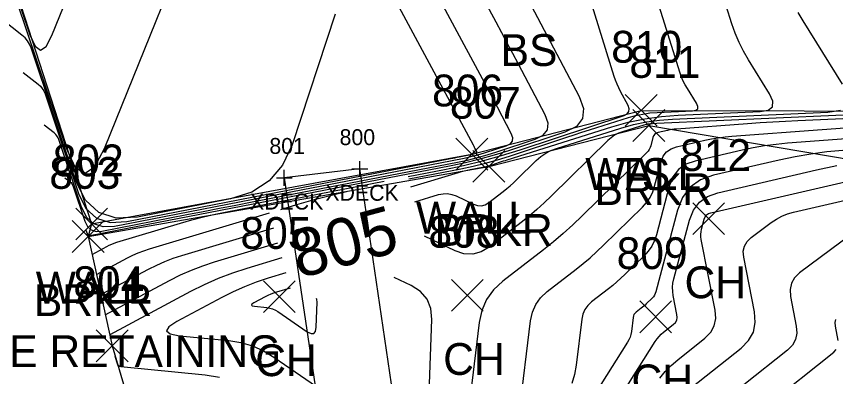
# Model space of a CAD drawing. Extents: x 1650836 to 1652450, y 332578 to 333908.
# Drawn here: x 1651986.8 to 1652038.3, y 332721 to 332743.7 of the extents above; entities that cross this region are included whole.
import ezdxf

# ---------------------------------------------------------------- set-up
doc = ezdxf.new("R2010")
doc.units = 0
for name, color, linetype in [('B_A', 7, 'Continuous'), ('B_I', 7, 'Continuous'), ('B_TIC', 7, 'Continuous'), ('BELB', 7, 'Continuous'), ('L_A', 7, 'Continuous'), ('L_C', 7, 'Continuous'), ('L_I', 7, 'Continuous'), ('L_TIC', 7, 'Continuous'), ('LAWE', 7, 'Continuous'), ('LELB', 7, 'Continuous'), ('LSOGCMA', 7, 'Continuous'), ('LSOGCMA_T', 7, 'Continuous'), ('LSOGCMI', 7, 'Continuous'), ('LSOGP', 7, 'Continuous'), ('LW', 7, 'Continuous')]:
    doc.layers.add(name, color=color, linetype=linetype)

msp = doc.modelspace()

# ---------------------------------------------------------------- linework, layer by layer
at = {"layer": 'B_TIC'}
for p, q in [((1652008.422, 332734.081), (1652008.498, 332734.081)), ((1652003.684, 332733.528), (1652003.76, 332733.528))]:
    msp.add_line(p, q, dxfattribs=at)
for points in [[(1652008.419, 332733.581), (1652008.419, 332734.581)], [(1652003.681, 332733.028), (1652003.681, 332734.028)], [(1652007.919, 332734.081), (1652008.919, 332734.081)], [(1652003.181, 332733.528), (1652004.181, 332733.528)]]:
    msp.add_lwpolyline(points, dxfattribs=at)
at = {"layer": 'BELB'}
for points in [[(1652006.72, 332712.951), (1652011.468, 332713.414), (1652008.419, 332734.081), (1652003.681, 332733.528)], [(1652003.681, 332733.528), (1652006.72, 332712.951)]]:
    msp.add_lwpolyline(points, dxfattribs=at)
at = {"layer": 'L_TIC'}
for points in [[(1652025.105, 332736.765), (1652027.105, 332738.765)], [(1652027.105, 332736.765), (1652025.105, 332738.765)], [(1652025.105, 332736.765), (1652027.105, 332738.765)], [(1652027.105, 332736.765), (1652025.105, 332738.765)], [(1652025.591, 332735.811), (1652027.591, 332737.811)], [(1652027.591, 332735.811), (1652025.591, 332737.811)], [(1652014.462, 332734.015), (1652016.462, 332736.015)], [(1652016.462, 332734.015), (1652014.462, 332736.015)], [(1652015.528, 332733.243), (1652017.528, 332735.243)], [(1652017.528, 332733.243), (1652015.528, 332735.243)], [(1652029.346, 332729.953), (1652031.346, 332731.953)], [(1652031.346, 332729.953), (1652029.346, 332731.953)], [(1651990.57, 332729.62), (1651992.57, 332731.62)], [(1651992.57, 332729.62), (1651990.57, 332731.62)], [(1651990.353, 332728.831), (1651992.353, 332730.831)], [(1651992.353, 332728.831), (1651990.353, 332730.831)], [(1652014.177, 332725.131), (1652016.177, 332727.131)], [(1652016.177, 332725.131), (1652014.177, 332727.131)], [(1652002.365, 332725.053), (1652004.365, 332727.053)], [(1652004.365, 332725.053), (1652002.365, 332727.053)], [(1652026.013, 332723.784), (1652028.013, 332725.784)], [(1652028.013, 332723.784), (1652026.013, 332725.784)], [(1651991.861, 332721.96), (1651993.861, 332723.96)], [(1651993.861, 332721.96), (1651991.861, 332723.96)]]:
    msp.add_lwpolyline(points, dxfattribs=at)
at = {"layer": 'LAWE'}
msp.add_lwpolyline([(1651991.353, 332729.831), (1652016.528, 332734.243), (1652026.591, 332736.811), (1652054.126, 332732.169), (1652059.389, 332736.419), (1652073.187, 332741.436)], dxfattribs=at)
at = {"layer": 'LELB'}
msp.add_lwpolyline([(1652026.105, 332737.765), (1652056.867, 332737.688)], dxfattribs=at)
at = {"layer": 'LSOGCMA'}
for points in [[(1652006.934, 332761.777), (1652002.94, 332755.795), (1652002.728, 332755.523), (1652002.483, 332755.294), (1652002.204, 332755.106), (1652001.892, 332754.961), (1652000.299, 332754.359), (1652000.124, 332754.272), (1651999.979, 332754.155), (1651999.865, 332754.009), (1651999.781, 332753.832), (1651999.506, 332753.067), (1651999.436, 332752.876), (1651999.365, 332752.686), (1651999.291, 332752.497), (1651999.216, 332752.308), (1651992.354, 332735.353), (1651991.722, 332734.165), (1651991.115, 332733.781), (1651990.533, 332734.201), (1651989.974, 332735.425), (1651986.902, 332744.568), (1651986.78, 332744.86)], [(1652042.079, 332737.602), (1652027.09, 332736.948), (1652026.813, 332736.927), (1652026.54, 332736.888), (1652026.269, 332736.831), (1652026.002, 332736.756), (1652024.938, 332736.421), (1652024.681, 332736.324), (1652024.44, 332736.198), (1652024.216, 332736.045), (1652024.009, 332735.863), (1652020.472, 332732.39), (1652020.014, 332731.952), (1652019.543, 332731.529), (1652019.059, 332731.12), (1652018.564, 332730.724), (1652016.557, 332729.171), (1652016.047, 332728.865), (1652015.518, 332728.724), (1652014.971, 332728.748), (1652014.407, 332728.937), (1652012.484, 332729.847)], [(1652003.527, 332728.486), (1652001.326, 332727.825), (1652000.415, 332727.527), (1651999.523, 332727.184), (1651998.648, 332726.797), (1651997.792, 332726.366), (1651992.71, 332723.647)], [(1651999.598, 332720.971), (1651998.707, 332721.116), (1651993.404, 332721.647), (1651993.331, 332721.664), (1651993.271, 332721.698), (1651993.226, 332721.749), (1651993.194, 332721.817), (1651993.047, 332722.277)]]:
    msp.add_lwpolyline(points, dxfattribs=at)
at = {"layer": 'LSOGCMI'}
for points in [[(1651986.032, 332747.448), (1651987.691, 332742.51), (1651988.016, 332741.798), (1651988.355, 332741.554), (1651988.708, 332741.777), (1651989.075, 332742.468), (1651992.627, 332751.246), (1651992.886, 332751.895), (1651993.139, 332752.547), (1651993.385, 332753.201), (1651993.625, 332753.857), (1651994.571, 332756.488), (1651994.86, 332757.094), (1651995.253, 332757.598), (1651995.75, 332757.999), (1651996.351, 332758.297), (1652002.513, 332760.627), (1652003.262, 332760.976), (1652003.931, 332761.426), (1652004.52, 332761.976), (1652004.75, 332762.271)], [(1651987.271, 332740.142), (1651988.205, 332739.421), (1651988.349, 332739.292), (1651988.47, 332739.147), (1651988.568, 332738.986), (1651988.642, 332738.807), (1651990.747, 332732.542), (1651991.215, 332731.602), (1651991.877, 332730.994), (1651992.733, 332730.719), (1651993.782, 332730.775), (1652014.127, 332734.734), (1652014.263, 332734.76), (1652014.399, 332734.787), (1652014.535, 332734.813), (1652014.671, 332734.839), (1652015.402, 332734.981), (1652015.444, 332734.99), (1652015.486, 332735), (1652015.527, 332735.012), (1652015.567, 332735.025), (1652015.73, 332735.078), (1652015.763, 332735.095), (1652015.781, 332735.118), (1652015.784, 332735.146), (1652015.771, 332735.181), (1652015.662, 332735.389), (1652015.637, 332735.436), (1652015.612, 332735.483), (1652015.587, 332735.53), (1652015.561, 332735.577), (1652008.581, 332748.588)], [(1652011.895, 332747.609), (1652016.252, 332739.487), (1652016.453, 332739.113), (1652016.653, 332738.738), (1652016.852, 332738.363), (1652017.05, 332737.987), (1652017.92, 332736.334), (1652018.019, 332736.057), (1652017.997, 332735.829), (1652017.854, 332735.649), (1652017.592, 332735.518), (1652016.3, 332735.09), (1652015.976, 332734.988), (1652015.649, 332734.897), (1652015.319, 332734.816), (1652014.987, 332734.746), (1652009.167, 332733.616), (1652008.086, 332733.406), (1652007.005, 332733.196), (1652005.924, 332732.986), (1652004.843, 332732.776), (1651993.003, 332730.472), (1651992.29, 332730.434), (1651991.709, 332730.621), (1651991.26, 332731.034), (1651990.942, 332731.672), (1651989.512, 332735.927), (1651989.461, 332736.048), (1651989.395, 332736.158), (1651989.313, 332736.257), (1651989.215, 332736.344), (1651988.58, 332736.834)], [(1651989.89, 332733.525), (1651990.225, 332733.267), (1651990.277, 332733.221), (1651990.32, 332733.169), (1651990.355, 332733.111), (1651990.382, 332733.047), (1651991.136, 332730.802), (1651991.304, 332730.466), (1651991.541, 332730.248), (1651991.848, 332730.149), (1651992.223, 332730.169), (1651997.559, 332731.207), (1651998.585, 332731.407), (1651999.611, 332731.606), (1652000.637, 332731.806), (1652001.663, 332732.005), (1652014.571, 332734.511), (1652015.195, 332734.642), (1652015.813, 332734.793), (1652016.425, 332734.964), (1652017.033, 332735.155), (1652019.453, 332735.958), (1652019.946, 332736.204), (1652020.212, 332736.541), (1652020.254, 332736.969), (1652020.069, 332737.487), (1652018.389, 332740.678), (1652018.042, 332741.336), (1652017.693, 332741.993), (1652017.344, 332742.649), (1652016.993, 332743.305), (1652015.209, 332746.629)], [(1652011.635, 332732.966), (1652014.622, 332733.863), (1652014.807, 332733.916), (1652014.992, 332733.964), (1652015.179, 332734.008), (1652015.366, 332734.047), (1652016.249, 332734.218), (1652016.372, 332734.244), (1652016.494, 332734.274), (1652016.615, 332734.307), (1652016.735, 332734.345), (1652017.213, 332734.504), (1652017.332, 332734.543), (1652017.452, 332734.582), (1652017.571, 332734.62), (1652017.691, 332734.658), (1652024.27, 332736.731), (1652025.294, 332737.017), (1652026.329, 332737.235), (1652027.377, 332737.384), (1652028.436, 332737.464), (1652033.576, 332737.689), (1652034.083, 332737.779), (1652034.351, 332737.996), (1652034.379, 332738.34), (1652034.168, 332738.809), (1652032.844, 332740.942), (1652032.531, 332741.483), (1652032.254, 332742.041), (1652032.014, 332742.615), (1652031.809, 332743.206), (1652030.742, 332746.623)], [(1652018.798, 332745.136), (1652022.218, 332738.64), (1652022.489, 332737.88), (1652022.428, 332737.253), (1652022.037, 332736.758), (1652021.315, 332736.398), (1652017.766, 332735.22), (1652016.875, 332734.941), (1652015.976, 332734.69), (1652015.07, 332734.468), (1652014.156, 332734.275), (1651992.432, 332730.058), (1651992.324, 332730.037), (1651992.217, 332730.017), (1651992.11, 332729.996), (1651992.002, 332729.975), (1651991.444, 332729.866), (1651991.405, 332729.864), (1651991.373, 332729.874), (1651991.348, 332729.897), (1651991.33, 332729.932), (1651991.252, 332730.167), (1651991.249, 332730.174), (1651991.245, 332730.18), (1651991.241, 332730.185), (1651991.235, 332730.19), (1651991.2, 332730.217)], [(1652011.503, 332733.451), (1652014.764, 332734.084), (1652015.543, 332734.248), (1652016.315, 332734.437), (1652017.081, 332734.651), (1652017.84, 332734.889), (1652021.426, 332736.079), (1652021.901, 332736.235), (1652022.377, 332736.39), (1652022.853, 332736.543), (1652023.329, 332736.694), (1652025.314, 332737.319), (1652025.755, 332737.443), (1652026.201, 332737.536), (1652026.653, 332737.601), (1652027.109, 332737.636), (1652029.324, 332737.732), (1652029.543, 332737.771), (1652029.658, 332737.865), (1652029.671, 332738.013), (1652029.58, 332738.215), (1652029.009, 332739.134), (1652028.874, 332739.367), (1652028.755, 332739.608), (1652028.651, 332739.855), (1652028.563, 332740.11), (1652026.928, 332745.347)], [(1652011.463, 332733.598), (1652013.74, 332734.04), (1652014.945, 332734.294), (1652016.139, 332734.586), (1652017.324, 332734.917), (1652018.499, 332735.286), (1652025.033, 332737.453), (1652025.23, 332737.551), (1652025.336, 332737.685), (1652025.352, 332737.856), (1652025.279, 332738.063), (1652024.805, 332738.962), (1652024.692, 332739.189), (1652024.59, 332739.421), (1652024.498, 332739.657), (1652024.417, 332739.897), (1652022.94, 332744.63)], [(1652006.88, 332743.807), (1652004.165, 332735.594), (1652003.573, 332734.321), (1652002.733, 332733.33), (1652001.644, 332732.622), (1652000.306, 332732.196), (1651994.459, 332731.059), (1651993.12, 332730.986), (1651992.028, 332731.338), (1651991.184, 332732.114), (1651990.586, 332733.313), (1651987.772, 332741.688), (1651987.674, 332741.923), (1651987.545, 332742.136), (1651987.385, 332742.328), (1651987.195, 332742.498), (1651985.961, 332743.45)], [(1652038.756, 332739.404), (1652036.281, 332743.391), (1652035.979, 332743.915)], [(1652011.892, 332732.02), (1652013.378, 332732.466), (1652013.66, 332732.525), (1652013.938, 332732.53), (1652014.212, 332732.483), (1652014.482, 332732.383), (1652015.577, 332731.865), (1652015.83, 332731.78), (1652016.075, 332731.769), (1652016.312, 332731.833), (1652016.541, 332731.97), (1652017.44, 332732.666), (1652017.662, 332732.843), (1652017.879, 332733.026), (1652018.09, 332733.216), (1652018.296, 332733.412), (1652019.517, 332734.612), (1652019.8, 332734.859), (1652020.105, 332735.068), (1652020.433, 332735.239), (1652020.784, 332735.373), (1652024.829, 332736.647), (1652025.629, 332736.87), (1652026.438, 332737.041), (1652027.257, 332737.157), (1652028.085, 332737.22), (1652037.828, 332737.645), (1652038.623, 332737.787)], [(1652046.331, 332737.558), (1652035.959, 332737.106), (1652035.166, 332737.068), (1652034.373, 332737.024), (1652033.581, 332736.975), (1652032.789, 332736.919), (1652028.326, 332736.588), (1652028.183, 332736.575), (1652028.04, 332736.556), (1652027.898, 332736.532), (1652027.757, 332736.502), (1652027.17, 332736.367), (1652027.053, 332736.325), (1652026.961, 332736.259), (1652026.891, 332736.169), (1652026.846, 332736.054), (1652026.711, 332735.545), (1652026.67, 332735.423), (1652026.614, 332735.309), (1652026.543, 332735.203), (1652026.456, 332735.107), (1652022.399, 332731.123), (1652021.814, 332730.564), (1652021.213, 332730.024), (1652020.596, 332729.501), (1652019.964, 332728.997), (1652017.403, 332727.015), (1652016.83, 332726.481), (1652016.393, 332725.869), (1652016.092, 332725.181), (1652015.927, 332724.416), (1652014.768, 332714.878)], [(1652018.459, 332718.837), (1652019.15, 332724.523), (1652019.267, 332725.066), (1652019.481, 332725.554), (1652019.79, 332725.987), (1652020.196, 332726.366), (1652022.013, 332727.772), (1652022.461, 332728.13), (1652022.899, 332728.501), (1652023.325, 332728.884), (1652023.741, 332729.28), (1652026.187, 332731.682), (1652026.446, 332731.972), (1652026.661, 332732.289), (1652026.83, 332732.632), (1652026.954, 332733.002), (1652027.359, 332734.531), (1652027.496, 332734.877), (1652027.704, 332735.15), (1652027.983, 332735.349), (1652028.333, 332735.474), (1652030.101, 332735.882), (1652030.525, 332735.971), (1652030.952, 332736.044), (1652031.382, 332736.101), (1652031.813, 332736.141), (1652048.842, 332737.403)], [(1652056.543, 332737.268), (1652035.301, 332735.693), (1652034.581, 332735.626), (1652033.864, 332735.532), (1652033.153, 332735.41), (1652032.445, 332735.261), (1652029.496, 332734.581), (1652028.912, 332734.372), (1652028.447, 332734.04), (1652028.1, 332733.586), (1652027.872, 332733.009), (1652027.061, 332729.948), (1652026.937, 332729.578), (1652026.768, 332729.235), (1652026.553, 332728.918), (1652026.293, 332728.627), (1652025.082, 332727.437), (1652024.837, 332727.203), (1652024.585, 332726.977), (1652024.327, 332726.759), (1652024.062, 332726.547), (1652022.99, 332725.718), (1652022.751, 332725.494), (1652022.568, 332725.238), (1652022.442, 332724.95), (1652022.372, 332724.63), (1652022.021, 332721.739), (1652021.918, 332721.156), (1652021.753, 332720.595)], [(1652038.788, 332735.246), (1652037.78, 332735.152), (1652036.777, 332735.019), (1652035.78, 332734.849), (1652034.788, 332734.64), (1652030.659, 332733.689), (1652029.842, 332733.395), (1652029.19, 332732.931), (1652028.705, 332732.295), (1652028.385, 332731.487), (1652027.028, 332726.361), (1652026.99, 332726.248), (1652026.938, 332726.144), (1652026.872, 332726.047), (1652026.793, 332725.958), (1652026.423, 332725.594), (1652026.348, 332725.523), (1652026.271, 332725.454), (1652026.192, 332725.387), (1652026.111, 332725.323), (1652025.784, 332725.069), (1652025.711, 332725.001), (1652025.655, 332724.923), (1652025.616, 332724.835), (1652025.595, 332724.737), (1652025.488, 332723.854), (1652025.456, 332723.676), (1652025.406, 332723.504), (1652025.337, 332723.34), (1652025.249, 332723.182), (1652019.249, 332713.678)], [(1652020.881, 332713.553), (1652026.996, 332723.239), (1652027.106, 332723.399), (1652027.229, 332723.548), (1652027.365, 332723.687), (1652027.512, 332723.814), (1652028.126, 332724.302), (1652028.255, 332724.433), (1652028.337, 332724.582), (1652028.371, 332724.748), (1652028.357, 332724.931), (1652028.123, 332726.122), (1652028.086, 332726.384), (1652028.079, 332726.645), (1652028.103, 332726.905), (1652028.156, 332727.164), (1652029.135, 332730.858), (1652029.386, 332731.493), (1652029.767, 332731.993), (1652030.279, 332732.358), (1652030.922, 332732.588), (1652037.132, 332734.02), (1652038.407, 332734.288)], [(1651991.599, 332728.712), (1651992.518, 332729.204), (1651992.673, 332729.282), (1651992.831, 332729.352), (1651992.992, 332729.414), (1651993.157, 332729.468), (1651997.151, 332730.667), (1651997.875, 332730.874), (1651998.603, 332731.063), (1651999.335, 332731.234), (1652000.072, 332731.387), (1652009.959, 332733.306)], [(1652027.274, 332720.927), (1652027.616, 332721.343), (1652027.993, 332721.728), (1652028.403, 332722.083), (1652030.113, 332723.443), (1652030.474, 332723.807), (1652030.702, 332724.221), (1652030.796, 332724.683), (1652030.757, 332725.195), (1652029.88, 332729.648), (1652029.857, 332729.81), (1652029.853, 332729.971), (1652029.868, 332730.132), (1652029.901, 332730.292), (1652030.07, 332730.931), (1652030.127, 332731.076), (1652030.214, 332731.189), (1652030.331, 332731.273), (1652030.477, 332731.325), (1652039.476, 332733.399)], [(1652029.295, 332720.353), (1652032.384, 332722.809), (1652032.857, 332723.286), (1652033.155, 332723.827), (1652033.278, 332724.433), (1652033.227, 332725.102), (1652032.55, 332728.541), (1652032.523, 332728.907), (1652032.593, 332729.236), (1652032.761, 332729.526), (1652033.027, 332729.779), (1652034.283, 332730.717), (1652034.606, 332730.933), (1652034.945, 332731.113), (1652035.302, 332731.256), (1652035.675, 332731.362), (1652043.119, 332733.078)], [(1652003.457, 332731.536), (1652004.466, 332731.839), (1652005.632, 332732.173), (1652006.806, 332732.478), (1652007.578, 332732.658)], [(1651991.876, 332727.446), (1651993.836, 332728.495), (1651994.167, 332728.661), (1651994.504, 332728.81), (1651994.848, 332728.942), (1651995.199, 332729.057), (1652002.754, 332731.325)], [(1651992.154, 332726.18), (1651995.155, 332727.785), (1651995.66, 332728.04), (1651996.177, 332728.268), (1651996.704, 332728.47), (1651997.242, 332728.647), (1652003.012, 332730.378)], [(1652039.943, 332730.441), (1652036.066, 332727.547), (1652035.746, 332727.242), (1652035.544, 332726.892), (1652035.459, 332726.496), (1652035.491, 332726.056), (1652035.856, 332724.202), (1652035.89, 332723.76), (1652035.808, 332723.36), (1652035.611, 332723.003), (1652035.299, 332722.688), (1652029.818, 332718.329)], [(1651992.432, 332724.913), (1651996.474, 332727.076), (1651997.154, 332727.419), (1651997.85, 332727.726), (1651998.56, 332727.999), (1651999.284, 332728.236), (1652003.269, 332729.432)], [(1652003.785, 332727.539), (1652002.673, 332727.205), (1652001.92, 332726.959), (1652001.182, 332726.676), (1652000.459, 332726.356), (1651999.752, 332726), (1651996.924, 332724.486), (1651996.42, 332724.155), (1651996.281, 332723.897), (1651996.508, 332723.711), (1651997.1, 332723.597), (1652000.197, 332723.286), (1652000.955, 332723.163), (1652001.68, 332722.95), (1652002.371, 332722.645), (1652003.029, 332722.25), (1652010.463, 332717.139)], [(1652012.717, 332718.272), (1652012.955, 332724.619), (1652012.894, 332725.314), (1652012.658, 332725.902), (1652012.245, 332726.384), (1652011.655, 332726.758), (1652010.593, 332727.26)], [(1652004.042, 332726.593), (1652003.194, 332726.338), (1652003.007, 332726.277), (1652002.825, 332726.207), (1652002.646, 332726.128), (1652002.47, 332726.04), (1652001.77, 332725.665), (1652001.645, 332725.583), (1652001.611, 332725.519), (1652001.667, 332725.473), (1652001.814, 332725.444), (1652002.581, 332725.368), (1652002.769, 332725.337), (1652002.948, 332725.284), (1652003.119, 332725.209), (1652003.282, 332725.111), (1652005.123, 332723.845), (1652005.358, 332723.725), (1652005.53, 332723.732), (1652005.638, 332723.865), (1652005.682, 332724.126), (1652005.74, 332725.697), (1652005.725, 332725.87), (1652005.702, 332725.929)], [(1652038.485, 332723.302), (1652038.308, 332724.203), (1652038.292, 332724.418), (1652038.333, 332724.61)], [(1652041.518, 332708.58), (1652032.487, 332704.808), (1652032, 332704.643), (1652031.505, 332704.554), (1652031.002, 332704.54), (1652030.492, 332704.601), (1652028.434, 332704.995), (1652027.956, 332705.141), (1652027.551, 332705.38), (1652027.219, 332705.714), (1652026.96, 332706.141), (1652025.819, 332708.57), (1652025.629, 332709.128), (1652025.588, 332709.677), (1652025.697, 332710.217), (1652025.954, 332710.747), (1652027.756, 332713.602), (1652028.191, 332714.231), (1652028.674, 332714.818), (1652029.205, 332715.361), (1652029.783, 332715.862), (1652038.215, 332722.566), (1652038.366, 332722.719)]]:
    msp.add_lwpolyline(points, dxfattribs=at)
at = {"layer": 'LSOGP'}
msp.add_lwpolyline([(1651984.523, 332752.343), (1651991.57, 332730.62), (1651991.353, 332729.831), (1651992.861, 332722.96), (1651995.915, 332712.612), (1651995.92, 332711.781), (1652013.872, 332713.448), (1652022.272, 332696.192), (1652039.797, 332682.479), (1652040.117, 332681.915), (1652040.875, 332679.562), (1652040.399, 332672.943), (1652048.756, 332662.461), (1652054.928, 332654.589), (1652056.971, 332651.823), (1652062.738, 332635.184), (1652064.084, 332631.537), (1652064.185, 332630.255), (1652077.816, 332635.004), (1652091.228, 332633.028), (1652105.571, 332640.437), (1652132.417, 332639.149), (1652165.837, 332638.134)], dxfattribs=at)
at = {"layer": 'LW'}
msp.add_lwpolyline([(1651991.57, 332730.62), (1652015.462, 332735.015), (1652026.105, 332737.765)], dxfattribs=at)

# ---------------------------------------------------------------- texts
at = {"layer": 'B_A'}
for p in [(1652006.262, 332732.081), (1652001.523, 332731.528)]:
    msp.add_text('XDECK', height=1, dxfattribs=at).set_placement(p)
at = {"layer": 'B_I'}
for s, p in [('800', (1652007.155, 332735.581)), ('801', (1652002.744, 332735.028))]:
    msp.add_text(s, height=1, dxfattribs=at).set_placement(p)
at = {"layer": 'L_A'}
for s, p in [('BS', (1652017.277, 332740.557)), ('WALL', (1652022.593, 332732.765)), ('TS', (1652024.514, 332732.765)), ('BRKR', (1652023.181, 332731.811)), ('WALL', (1652011.95, 332730.015)), ('BRKR', (1652013.118, 332729.243)), ('WALL', (1651988.059, 332725.62)), ('CH', (1652028.834, 332725.953)), ('BRKR', (1651987.944, 332724.831)), ('CH', (1652001.854, 332721.053)), ('CH', (1652013.665, 332721.131)), ('CH', (1652025.501, 332719.784))]:
    msp.add_text(s, height=2, dxfattribs=at).set_placement(p)
at = {"layer": 'L_C'}
msp.add_text('STONE RETAINING', height=2, dxfattribs=at).set_placement((1651978.965, 332721.62))
at = {"layer": 'L_I'}
for s, p in [('810', (1652024.223, 332740.765)), ('810', (1652024.223, 332740.765)), ('811', (1652025.362, 332739.811)), ('806', (1652012.966, 332738.015)), ('807', (1652014.087, 332737.243)), ('812', (1652028.551, 332733.953)), ('802', (1651989.13, 332733.62)), ('803', (1651988.912, 332732.831)), ('805', (1652000.925, 332729.053)), ('808', (1652012.736, 332729.131)), ('809', (1652024.564, 332727.784)), ('804', (1651990.42, 332725.96))]:
    msp.add_text(s, height=2, dxfattribs=at).set_placement(p)
at = {"layer": 'LSOGCMA_T'}
msp.add_text('805', height=3, rotation=15.2314, dxfattribs=at).set_placement((1652004.581, 332727.178))

doc.saveas('drawing.dxf')
